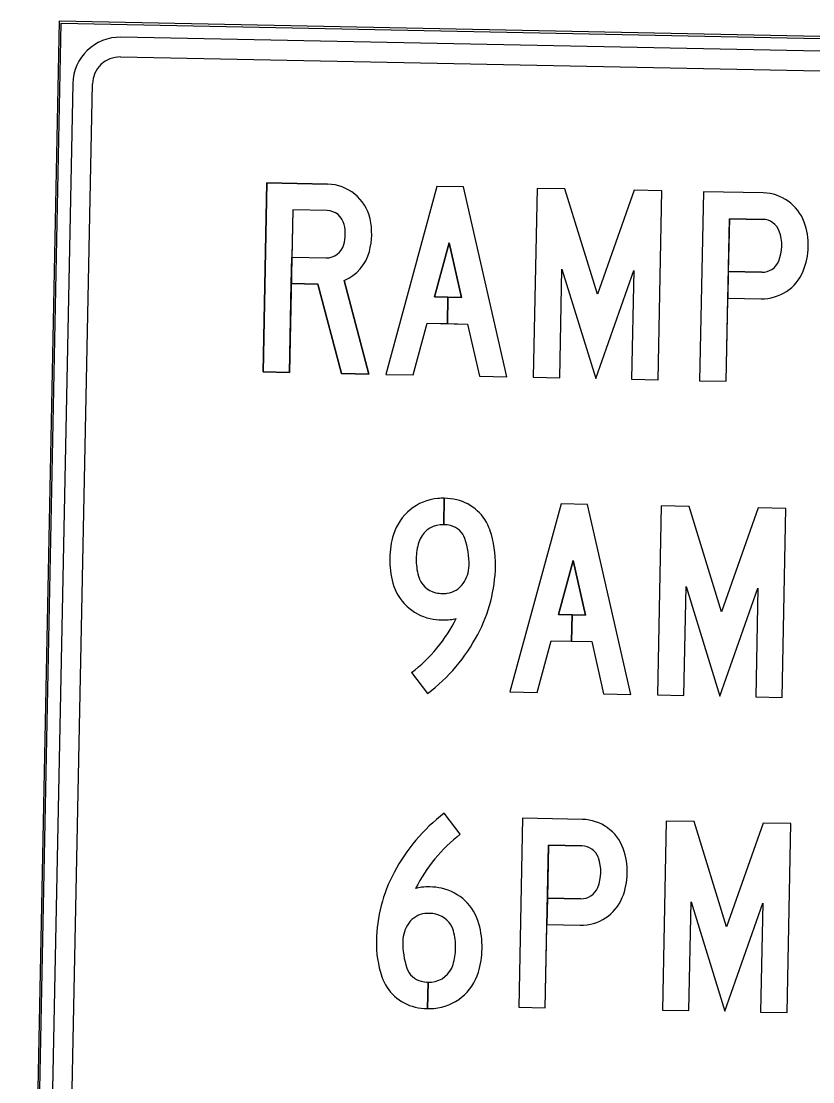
# Model space of a CAD drawing. Extents: x 331323 to 388339, y 121519 to 205315.
# Drawn here: x 367808.6 to 368138.3, y 133750.1 to 134191.9 of the extents above; entities that cross this region are included whole.
import ezdxf

# ---------------------------------------------------------------- set-up
doc = ezdxf.new("R2010")
doc.units = 0
doc.layers.add('P_MISC_TXT', color=7, linetype='Continuous')

msp = doc.modelspace()

# ---------------------------------------------------------------- linework, layer by layer
at = {"layer": 'P_MISC_TXT'}
for p, q in [((367824.42, 134191.92), (367808.58, 133404.5)), ((367824.42, 134191.92), (367808.59, 133405.33)), ((368611.84, 134176.08), (367824.42, 134191.92)), ((368611.84, 134176.08), (367824.42, 134191.92)), ((367809.41, 133405.32), (367825.22, 134191.09)), ((367825.22, 134191.09), (368611, 134175.28)), ((368585.88, 134170.45), (367850.13, 134185.25)), ((367849.96, 134177.05), (368585.72, 134162.25)), ((367830.05, 134165.97), (367815.25, 133430.21)), ((367823.45, 133430.05), (367838.25, 134165.8)), ((367936.2, 134124.04), (367910.9, 134124.55)), ((368117.68, 134120.39), (368092.75, 134120.89)), ((367935.97, 134113.02), (367935.97, 134113.02)), ((367935.58, 134093.33), (367935.58, 134093.33)), ((367935.58, 134093.33), (367935.58, 134093.33)), ((368042.32, 133859.39), (368017.39, 133859.89))]:
    msp.add_line(p, q, dxfattribs=at)
for points in [[(367910.9, 134124.55), (367909.31, 134045.82), (367920.33, 134045.6), (367921.08, 134082.6), (367932.15, 134082.38), (367941.94, 134045.16), (367953.4, 134044.93), (367943.16, 134083.87)], [(367935.97, 134113.02), (367921.7, 134113.3), (367920.33, 134045.6), (367909.31, 134045.82), (367910.9, 134124.55), (367936.2, 134124.04)], [(367935.97, 134113.02), (367921.7, 134113.3), (367920.33, 134045.6), (367909.31, 134045.82), (367910.9, 134124.55), (367936.2, 134124.04)], [(368092.75, 134120.89), (368091.17, 134042.16), (368102.19, 134041.94), (368102.89, 134076.58), (368116.79, 134076.3)], [(368117.68, 134120.39), (368092.75, 134120.89), (368091.17, 134042.16), (368102.19, 134041.94), (368103.55, 134109.64), (368117.46, 134109.36)], [(368117.68, 134120.39), (368092.75, 134120.89), (368091.17, 134042.16), (368102.19, 134041.94), (368103.55, 134109.64), (368117.46, 134109.36)], [(367935.97, 134113.02), (367921.7, 134113.3), (367921.3, 134093.62), (367935.58, 134093.33)], [(368117.46, 134109.36), (368103.55, 134109.64), (368103.11, 134087.6), (368117.02, 134087.32)], [(367943.16, 134083.87), (367953.4, 134044.93), (367941.94, 134045.16), (367932.15, 134082.38), (367921.08, 134082.6), (367921.3, 134093.62), (367935.58, 134093.33)], [(367943.16, 134083.87), (367953.4, 134044.93), (367941.94, 134045.16), (367932.15, 134082.38), (367921.08, 134082.6), (367921.3, 134093.62), (367935.58, 134093.33)], [(368117.02, 134087.32), (368103.11, 134087.6), (368102.89, 134076.58), (368116.79, 134076.3)], [(368117.02, 134087.32), (368103.11, 134087.6), (368102.89, 134076.58), (368116.79, 134076.3)], [(367984.59, 133982.16), (367984.81, 133993.18)], [(367984.81, 133993.18), (367984.59, 133982.16)], [(367984.59, 133982.16), (367984.81, 133993.18)], [(367984.81, 133993.18), (367984.59, 133982.16)], [(367971.18, 133920.56), (367977.87, 133911.81)], [(367971.18, 133920.56), (367977.87, 133911.81)], [(367971.18, 133920.56), (367977.87, 133911.81)], [(367991.46, 133853.17), (367984.77, 133861.92)], [(367991.46, 133853.17), (367984.77, 133861.92)], [(367991.46, 133853.17), (367984.77, 133861.92)], [(368017.39, 133859.89), (368015.81, 133781.16), (368026.83, 133780.94), (368027.53, 133815.58), (368041.43, 133815.3)], [(368042.32, 133859.39), (368017.39, 133859.89), (368015.81, 133781.16), (368026.83, 133780.94), (368028.19, 133848.64), (368042.1, 133848.36)], [(368042.32, 133859.39), (368017.39, 133859.89), (368015.81, 133781.16), (368026.83, 133780.94), (368028.19, 133848.64), (368042.1, 133848.36)], [(368042.1, 133848.36), (368028.19, 133848.64), (368027.75, 133826.6), (368041.65, 133826.32)], [(368041.65, 133826.32), (368027.75, 133826.6), (368027.53, 133815.58), (368041.43, 133815.3)], [(368041.65, 133826.32), (368027.75, 133826.6), (368027.53, 133815.58), (368041.43, 133815.3)], [(367978.05, 133791.57), (367977.83, 133780.55)], [(367977.83, 133780.55), (367978.05, 133791.57)], [(367978.05, 133791.57), (367977.83, 133780.55)], [(367977.83, 133780.55), (367978.05, 133791.57)]]:
    msp.add_lwpolyline(points, dxfattribs=at)
for points in [[(367977.69, 134066.1), (367994.53, 134065.76), (367999.51, 134044.01), (368010.87, 134043.78), (367992.77, 134122.9), (367981.75, 134123.12), (367960.48, 134044.79), (367971.85, 134044.56)], [(367986.33, 134076.96), (367980.67, 134077.07), (367986.79, 134099.61), (367992, 134076.84), (367986.34, 134076.96), (367986.12, 134065.93), (367994.53, 134065.76), (367999.51, 134044.01), (368010.87, 134043.78), (367992.77, 134122.9), (367981.75, 134123.12), (367960.48, 134044.79), (367971.85, 134044.56), (367977.69, 134066.1), (367986.11, 134065.93)], [(367986.33, 134076.96), (367980.67, 134077.07), (367986.79, 134099.61), (367992, 134076.84), (367986.34, 134076.96), (367986.12, 134065.93), (367994.53, 134065.76), (367999.51, 134044.01), (368010.87, 134043.78), (367992.77, 134122.9), (367981.75, 134123.12), (367960.48, 134044.79), (367971.85, 134044.56), (367977.69, 134066.1), (367986.11, 134065.93)], [(368047.87, 134043.03), (368063.74, 134088.06), (368062.83, 134042.73), (368073.85, 134042.51), (368075.43, 134121.24), (368063.83, 134121.47), (368048.58, 134078.2), (368035.08, 134122.05), (368023.48, 134122.28), (368021.89, 134043.56), (368032.91, 134043.33), (368033.82, 134088.66)], [(368047.87, 134043.03), (368063.74, 134088.06), (368062.83, 134042.73), (368073.85, 134042.51), (368075.43, 134121.24), (368063.83, 134121.47), (368048.58, 134078.2), (368035.08, 134122.05), (368023.48, 134122.28), (368021.89, 134043.56), (368032.91, 134043.33), (368033.82, 134088.66)], [(368047.87, 134043.03), (368063.74, 134088.06), (368062.83, 134042.73), (368073.85, 134042.51), (368075.43, 134121.24), (368063.83, 134121.47), (368048.58, 134078.2), (368035.08, 134122.05), (368023.48, 134122.28), (368021.89, 134043.56), (368032.91, 134043.33), (368033.82, 134088.66)], [(367992, 134076.84), (367986.79, 134099.61), (367980.67, 134077.07)], [(368029.37, 133933.81), (368046.21, 133933.47), (368051.19, 133911.71), (368062.55, 133911.48), (368044.45, 133990.6), (368033.43, 133990.82), (368012.17, 133912.49), (368023.53, 133912.26)], [(368038.02, 133944.66), (368032.35, 133944.77), (368038.47, 133967.31), (368043.68, 133944.54), (368038.02, 133944.66), (368037.8, 133933.64), (368046.21, 133933.47), (368051.19, 133911.71), (368062.55, 133911.48), (368044.45, 133990.6), (368033.43, 133990.82), (368012.17, 133912.49), (368023.53, 133912.26), (368029.37, 133933.81), (368037.79, 133933.64)], [(368038.02, 133944.66), (368032.35, 133944.77), (368038.47, 133967.31), (368043.68, 133944.54), (368038.02, 133944.66), (368037.8, 133933.64), (368046.21, 133933.47), (368051.19, 133911.71), (368062.55, 133911.48), (368044.45, 133990.6), (368033.43, 133990.82), (368012.17, 133912.49), (368023.53, 133912.26), (368029.37, 133933.81), (368037.79, 133933.64)], [(368099.55, 133910.73), (368115.42, 133955.76), (368114.51, 133910.43), (368125.53, 133910.21), (368127.12, 133988.94), (368115.51, 133989.17), (368100.26, 133945.91), (368086.76, 133989.75), (368075.16, 133989.98), (368073.57, 133911.26), (368084.59, 133911.04), (368085.51, 133956.36)], [(368099.55, 133910.73), (368115.42, 133955.76), (368114.51, 133910.43), (368125.53, 133910.21), (368127.12, 133988.94), (368115.51, 133989.17), (368100.26, 133945.91), (368086.76, 133989.75), (368075.16, 133989.98), (368073.57, 133911.26), (368084.59, 133911.04), (368085.51, 133956.36)], [(368099.55, 133910.73), (368115.42, 133955.76), (368114.51, 133910.43), (368125.53, 133910.21), (368127.12, 133988.94), (368115.51, 133989.17), (368100.26, 133945.91), (368086.76, 133989.75), (368075.16, 133989.98), (368073.57, 133911.26), (368084.59, 133911.04), (368085.51, 133956.36)], [(368043.68, 133944.54), (368038.47, 133967.31), (368032.35, 133944.77)], [(368101.62, 133779.44), (368117.49, 133824.46), (368116.58, 133779.13), (368127.6, 133778.91), (368129.18, 133857.64), (368117.58, 133857.87), (368102.33, 133814.61), (368088.83, 133858.45), (368077.22, 133858.68), (368075.64, 133779.96), (368086.66, 133779.74), (368087.57, 133825.06)], [(368101.62, 133779.44), (368117.49, 133824.46), (368116.58, 133779.13), (368127.6, 133778.91), (368129.18, 133857.64), (368117.58, 133857.87), (368102.33, 133814.61), (368088.83, 133858.45), (368077.22, 133858.68), (368075.64, 133779.96), (368086.66, 133779.74), (368087.57, 133825.06)], [(368101.62, 133779.44), (368117.49, 133824.46), (368116.58, 133779.13), (368127.6, 133778.91), (368129.18, 133857.64), (368117.58, 133857.87), (368102.33, 133814.61), (368088.83, 133858.45), (368077.22, 133858.68), (368075.64, 133779.96), (368086.66, 133779.74), (368087.57, 133825.06)]]:
    msp.add_lwpolyline(points, close=True, dxfattribs=at)
for radius in [19.69, 11.48]:
    msp.add_arc((367849.73, 134165.57), radius, 88.8472, 178.8472, dxfattribs=at)
for centre, major_axis, ratio, start_param, end_param in [((367935.82, 134105.54), (0.37, 18.5), 0.999993, 4.954755, 6.283185), ((367935.82, 134105.54), (0.37, 18.5), 0.999993, 4.954755, 6.283185), ((367935.82, 134105.54), (0.37, 18.5), 0.999993, 4.954755, 6.283185), ((368117.31, 134101.89), (0.37, 18.5), 0.999993, 5.080657, 6.283185), ((368117.31, 134101.89), (0.37, 18.5), 0.999993, 5.080657, 6.283185), ((368117.31, 134101.89), (0.37, 18.5), 0.999993, 5.080657, 6.283185), ((367935.82, 134105.54), (0.15, 7.48), 0.999993, 4.954755, 6.283185), ((367935.82, 134105.54), (0.15, 7.48), 0.999993, 4.954755, 6.283185), ((367935.82, 134105.54), (0.15, 7.48), 0.999993, 4.954755, 6.283185), ((367926.22, 134103.37), (0.57, 28.34), 0.999993, 4.470023, 4.954755), ((367926.22, 134103.37), (0.57, 28.34), 0.999993, 4.470023, 4.954755), ((367926.22, 134103.37), (0.57, 28.34), 0.999993, 4.470023, 4.954755), ((368117.31, 134101.89), (0.15, 7.48), 0.999993, 5.080657, 6.283185), ((368117.31, 134101.89), (0.15, 7.48), 0.999993, 5.080657, 6.283185), ((368117.31, 134101.89), (0.15, 7.48), 0.999993, 5.080657, 6.283185), ((368108.06, 134098.53), (0.57, 28.34), 0.999993, 4.344121, 5.080657), ((368108.06, 134098.53), (0.57, 28.34), 0.999993, 4.344121, 5.080657), ((368108.06, 134098.53), (0.57, 28.34), 0.999993, 4.344121, 5.080657), ((367926.22, 134103.37), (0.35, 17.32), 0.999993, 4.470023, 4.954755), ((367926.22, 134103.37), (0.35, 17.32), 0.999993, 4.470023, 4.954755), ((367926.22, 134103.37), (0.35, 17.32), 0.999993, 4.470023, 4.954755), ((368108.06, 134098.53), (0.35, 17.32), 0.999993, 4.344121, 5.080657), ((368108.06, 134098.53), (0.35, 17.32), 0.999993, 4.344121, 5.080657), ((368108.06, 134098.53), (0.35, 17.32), 0.999993, 4.344121, 5.080657), ((367935.73, 134100.81), (0.15, 7.48), 0.999993, 3.141593, 4.470023), ((367935.73, 134100.81), (0.15, 7.48), 0.999993, 3.141593, 4.470023), ((367935.73, 134100.81), (0.15, 7.48), 0.999993, 3.141593, 4.470023), ((367935.73, 134100.81), (0.37, 18.5), 0.999993, 3.574819, 4.470023), ((367935.73, 134100.81), (0.37, 18.5), 0.999993, 3.574819, 4.470023), ((367935.73, 134100.81), (0.37, 18.5), 0.999993, 3.574819, 4.470023), ((368117.17, 134094.8), (0.15, 7.48), 0.999993, 3.141593, 4.344121), ((368117.17, 134094.8), (0.15, 7.48), 0.999993, 3.141593, 4.344121), ((368117.17, 134094.8), (0.15, 7.48), 0.999993, 3.141593, 4.344121), ((368117.17, 134094.8), (0.37, 18.5), 0.999993, 3.141593, 4.344121), ((368117.17, 134094.8), (0.37, 18.5), 0.999993, 3.141593, 4.344121), ((368117.17, 134094.8), (0.37, 18.5), 0.999993, 3.141593, 4.344121), ((367984.03, 133971.87), (0.43, 21.29), 0.999997, 0.108137, 1.297248), ((367984.03, 133971.87), (0.43, 21.29), 0.999997, 0.108137, 1.297248), ((367984.03, 133971.87), (0.43, 21.29), 0.999997, 0.108137, 1.297248), ((367984.32, 133968.6), (0.49, 24.58), 0.999997, 6.283185, 6.391322), ((367984.32, 133968.6), (0.49, 24.58), 0.999997, 0.00008, 0.108137), ((367984.32, 133968.6), (0.49, 24.58), 0.999997, 0.00008, 0.108137), ((367984.32, 133968.6), (0.49, 24.58), 0.999997, 6.071682, 6.283185), ((367984.32, 133968.6), (0.49, 24.58), 0.999997, 6.071682, 6.283185), ((367984.32, 133968.6), (0.49, 24.58), 0.999997, 6.071682, 6.283185), ((367985.53, 133973.72), (0.39, 19.32), 0.999997, 5.056142, 6.071682), ((367985.53, 133973.72), (0.39, 19.32), 0.999997, 5.056142, 6.071682), ((367985.53, 133973.72), (0.39, 19.32), 0.999997, 5.056142, 6.071682), ((367984.03, 133971.87), (0.21, 10.27), 0.999997, 0.108137, 1.297248), ((367984.03, 133971.87), (0.21, 10.27), 0.999997, 0.108137, 1.297248), ((367984.03, 133971.87), (0.21, 10.27), 0.999997, 0.108137, 1.297248), ((367984.32, 133968.6), (0.27, 13.56), 0.999997, 6.283185, 6.391322), ((367984.32, 133968.6), (0.27, 13.56), 0.999997, 0.000145, 0.108137), ((367984.32, 133968.6), (0.27, 13.56), 0.999997, 0.000145, 0.108137), ((367984.32, 133968.6), (0.27, 13.56), 0.999997, 6.071682, 6.283185), ((367984.32, 133968.6), (0.27, 13.56), 0.999997, 6.071682, 6.283185), ((367984.32, 133968.6), (0.27, 13.56), 0.999997, 6.071682, 6.283185), ((367985.53, 133973.72), (0.17, 8.29), 0.999997, 5.056142, 6.071682), ((367985.53, 133973.72), (0.17, 8.29), 0.999997, 5.056142, 6.071682), ((367985.53, 133973.72), (0.17, 8.29), 0.999997, 5.056142, 6.071682), ((367961.92, 133965.81), (0.89, 44.21), 0.999997, 4.712389, 5.056142), ((367961.92, 133965.81), (0.89, 44.21), 0.999997, 4.712389, 5.056142), ((367961.92, 133965.81), (0.89, 44.21), 0.999997, 4.712389, 5.056142), ((367998.44, 133967.51), (0.73, 36.35), 0.999997, 1.297248, 1.570796), ((367998.44, 133967.51), (0.73, 36.35), 0.999997, 1.297248, 1.570796), ((367998.44, 133967.51), (0.73, 36.35), 0.999997, 1.297248, 1.570796), ((367961.92, 133965.81), (0.67, 33.19), 0.999997, 4.712389, 5.056142), ((367961.92, 133965.81), (0.67, 33.19), 0.999997, 4.712389, 5.056142), ((367961.92, 133965.81), (0.67, 33.19), 0.999997, 4.712389, 5.056142), ((367998.44, 133967.51), (0.51, 25.33), 0.999997, 1.297248, 1.570796), ((367998.44, 133967.51), (0.51, 25.33), 0.999997, 1.297248, 1.570796), ((367998.44, 133967.51), (0.51, 25.33), 0.999997, 1.297248, 1.570796), ((367998.44, 133967.51), (0.73, 36.35), 0.999997, 1.570796, 1.861127), ((367998.44, 133967.51), (0.73, 36.35), 0.999997, 1.570796, 1.861127), ((367998.44, 133967.51), (0.73, 36.35), 0.999997, 1.570796, 1.861127), ((367998.44, 133967.51), (0.51, 25.33), 0.999997, 1.570796, 1.861127), ((367998.44, 133967.51), (0.51, 25.33), 0.999997, 1.570796, 1.861127), ((367998.44, 133967.51), (0.51, 25.33), 0.999997, 1.570796, 1.861127), ((367981.54, 133965.41), (0.27, 13.57), 0.999997, 4.119763, 4.712389), ((367981.54, 133965.41), (0.27, 13.57), 0.999997, 4.119763, 4.712389), ((367981.54, 133965.41), (0.27, 13.57), 0.999997, 4.119763, 4.712389), ((367942.66, 133966.19), (1.28, 63.48), 0.999997, 4.245418, 4.712389), ((367942.66, 133966.19), (1.28, 63.48), 0.999997, 4.245418, 4.712389), ((367942.66, 133966.19), (1.28, 63.48), 0.999997, 4.245418, 4.712389), ((367983.47, 133963.37), (0.42, 20.81), 0.999997, 1.861127, 2.942717), ((367983.47, 133963.37), (0.42, 20.81), 0.999997, 1.861127, 2.942717), ((367983.47, 133963.37), (0.42, 20.81), 0.999997, 1.861127, 2.942717), ((367983.47, 133963.37), (0.2, 9.79), 0.999997, 1.861127, 2.942717), ((367983.47, 133963.37), (0.2, 9.79), 0.999997, 1.861127, 2.942717), ((367983.47, 133963.37), (0.2, 9.79), 0.999997, 1.861127, 2.942717), ((367984.76, 133963.14), (0.19, 9.63), 0.999997, 3.283092, 4.119763), ((367984.76, 133963.14), (0.19, 9.63), 0.999997, 3.283092, 4.119763), ((367984.76, 133963.14), (0.19, 9.63), 0.999997, 3.283092, 4.119763), ((367984.29, 133967.04), (0.27, 13.56), 0.999997, 2.942717, 3.141593), ((367984.29, 133967.04), (0.27, 13.56), 0.999997, 2.942717, 3.141593), ((367984.29, 133967.04), (0.27, 13.56), 0.999997, 2.942717, 3.141593), ((367984.29, 133967.04), (0.27, 13.56), 0.999997, 3.141593, 3.283092), ((367984.29, 133967.04), (0.27, 13.56), 0.999997, 3.141593, 3.283092), ((367984.29, 133967.04), (0.27, 13.56), 0.999997, 3.141593, 3.283092), ((367931.95, 133971.86), (1.3, 64.56), 0.999997, 3.814505, 4.270966), ((367931.95, 133971.86), (1.3, 64.56), 0.999997, 3.814505, 4.270966), ((367931.95, 133971.86), (1.3, 64.56), 0.999997, 3.814505, 4.270966), ((367984.29, 133967.04), (0.49, 24.58), 0.999997, 2.942717, 3.141593), ((367984.29, 133967.04), (0.49, 24.58), 0.999997, 2.942717, 3.141593), ((367984.29, 133967.04), (0.49, 24.58), 0.999997, 2.942717, 3.141593), ((367984.29, 133967.04), (0.49, 24.58), 0.999997, 3.141593, 3.283092), ((367984.29, 133967.04), (0.49, 24.58), 0.999997, 3.141593, 3.283092), ((367984.29, 133967.04), (0.49, 24.58), 0.999997, 3.141593, 3.283092), ((367984.76, 133963.14), (0.42, 20.65), 0.999997, 3.283092, 3.40662), ((367984.76, 133963.14), (0.42, 20.65), 0.999997, 3.283092, 3.40662), ((367984.76, 133963.14), (0.42, 20.65), 0.999997, 3.283092, 3.40662), ((367931.95, 133971.86), (1.52, 75.59), 0.999997, 3.814505, 4.245418), ((367931.95, 133971.86), (1.52, 75.59), 0.999997, 3.814505, 4.245418), ((367931.95, 133971.86), (1.52, 75.59), 0.999997, 3.814505, 4.245418), ((368030.69, 133801.87), (1.52, 75.59), 0.999995, 0.672912, 1.103825), ((368030.69, 133801.87), (1.52, 75.59), 0.999995, 0.672912, 1.103825), ((368030.69, 133801.87), (1.52, 75.59), 0.999995, 0.672912, 1.103825), ((368041.95, 133840.89), (0.37, 18.5), 0.999995, 5.080657, 6.283185), ((368041.95, 133840.89), (0.37, 18.5), 0.999995, 5.080657, 6.283185), ((368041.95, 133840.89), (0.37, 18.5), 0.999995, 5.080657, 6.283185), ((368030.69, 133801.87), (1.3, 64.56), 0.999995, 0.672912, 1.129373), ((368030.69, 133801.87), (1.3, 64.56), 0.999995, 0.672912, 1.129373), ((368030.69, 133801.87), (1.3, 64.56), 0.999995, 0.672912, 1.129373), ((368041.95, 133840.89), (0.15, 7.48), 0.999995, 5.080657, 6.283185), ((368041.95, 133840.89), (0.15, 7.48), 0.999995, 5.080657, 6.283185), ((368041.95, 133840.89), (0.15, 7.48), 0.999995, 5.080657, 6.283185), ((368032.69, 133837.53), (0.57, 28.34), 0.999995, 4.344121, 5.080657), ((368032.69, 133837.53), (0.57, 28.34), 0.999995, 4.344121, 5.080657), ((368032.69, 133837.53), (0.57, 28.34), 0.999995, 4.344121, 5.080657), ((368032.69, 133837.53), (0.35, 17.32), 0.999995, 4.344121, 5.080657), ((368032.69, 133837.53), (0.35, 17.32), 0.999995, 4.344121, 5.080657), ((368032.69, 133837.53), (0.35, 17.32), 0.999995, 4.344121, 5.080657), ((368019.98, 133807.54), (1.28, 63.48), 0.999995, 1.103825, 1.570796), ((368019.98, 133807.54), (1.28, 63.48), 0.999995, 1.103825, 1.570796), ((368019.98, 133807.54), (1.28, 63.48), 0.999995, 1.103825, 1.570796), ((367977.88, 133810.59), (0.42, 20.65), 0.999995, 0.141499, 0.265027), ((367977.88, 133810.59), (0.42, 20.65), 0.999995, 0.141499, 0.265027), ((367977.88, 133810.59), (0.42, 20.65), 0.999995, 0.141499, 0.265027), ((367978.35, 133806.68), (0.49, 24.58), 0.999995, 6.283185, 6.424685), ((367978.35, 133806.68), (0.49, 24.58), 0.999995, 6.283185, 6.424685), ((367978.35, 133806.68), (0.49, 24.58), 0.999995, 6.283185, 6.424685), ((367978.35, 133806.68), (0.49, 24.58), 0.999995, 6.08431, 6.283185), ((367978.35, 133806.68), (0.49, 24.58), 0.999995, 6.08431, 6.283185), ((367978.35, 133806.68), (0.49, 24.58), 0.999995, 6.08431, 6.283185), ((367979.17, 133810.36), (0.42, 20.81), 0.999995, 5.002719, 6.08431), ((367979.17, 133810.36), (0.42, 20.81), 0.999995, 5.002719, 6.08431), ((367979.17, 133810.36), (0.42, 20.81), 0.999995, 5.002719, 6.08431), ((368041.8, 133833.8), (0.15, 7.48), 0.999995, 3.141593, 4.344121), ((368041.8, 133833.8), (0.15, 7.48), 0.999995, 3.141593, 4.344121), ((368041.8, 133833.8), (0.15, 7.48), 0.999995, 3.141593, 4.344121), ((368041.8, 133833.8), (0.37, 18.5), 0.999995, 3.141593, 4.344121), ((368041.8, 133833.8), (0.37, 18.5), 0.999995, 3.141593, 4.344121), ((368041.8, 133833.8), (0.37, 18.5), 0.999995, 3.141593, 4.344121), ((367981.1, 133808.32), (0.27, 13.57), 0.999995, 0.97817, 1.570796), ((367981.1, 133808.32), (0.27, 13.57), 0.999995, 0.97817, 1.570796), ((367981.1, 133808.32), (0.27, 13.57), 0.999995, 0.97817, 1.570796), ((367977.88, 133810.59), (0.19, 9.63), 0.999995, 0.141499, 0.97817), ((367977.88, 133810.59), (0.19, 9.63), 0.999995, 0.141499, 0.97817), ((367977.88, 133810.59), (0.19, 9.63), 0.999995, 0.141499, 0.97817), ((367978.35, 133806.68), (0.27, 13.56), 0.999995, 6.283185, 6.424685), ((367978.35, 133806.68), (0.27, 13.56), 0.999995, 6.283185, 6.424685), ((367978.35, 133806.68), (0.27, 13.56), 0.999995, 6.283185, 6.424685), ((367978.35, 133806.68), (0.27, 13.56), 0.999995, 6.08431, 6.283185), ((367978.35, 133806.68), (0.27, 13.56), 0.999995, 6.08431, 6.283185), ((367978.35, 133806.68), (0.27, 13.56), 0.999995, 6.08431, 6.283185), ((367979.17, 133810.36), (0.2, 9.79), 0.999995, 5.002719, 6.08431), ((367979.17, 133810.36), (0.2, 9.79), 0.999995, 5.002719, 6.08431), ((367979.17, 133810.36), (0.2, 9.79), 0.999995, 5.002719, 6.08431), ((367964.2, 133806.21), (0.73, 36.35), 0.999995, 4.712389, 5.002719), ((367964.2, 133806.21), (0.73, 36.35), 0.999995, 4.712389, 5.002719), ((367964.2, 133806.21), (0.73, 36.35), 0.999995, 4.712389, 5.002719), ((367964.2, 133806.21), (0.51, 25.33), 0.999995, 4.712389, 5.002719), ((367964.2, 133806.21), (0.51, 25.33), 0.999995, 4.712389, 5.002719), ((367964.2, 133806.21), (0.51, 25.33), 0.999995, 4.712389, 5.002719), ((368000.72, 133807.92), (0.89, 44.21), 0.999995, 1.570796, 1.91455), ((368000.72, 133807.92), (0.89, 44.21), 0.999995, 1.570796, 1.91455), ((368000.72, 133807.92), (0.89, 44.21), 0.999995, 1.570796, 1.91455), ((368000.72, 133807.92), (0.67, 33.19), 0.999995, 1.570796, 1.91455), ((368000.72, 133807.92), (0.67, 33.19), 0.999995, 1.570796, 1.91455), ((368000.72, 133807.92), (0.67, 33.19), 0.999995, 1.570796, 1.91455), ((367964.2, 133806.21), (0.51, 25.33), 0.999995, 4.43884, 4.712389), ((367964.2, 133806.21), (0.51, 25.33), 0.999995, 4.43884, 4.712389), ((367964.2, 133806.21), (0.51, 25.33), 0.999995, 4.43884, 4.712389), ((367964.2, 133806.21), (0.73, 36.35), 0.999995, 4.43884, 4.712389), ((367964.2, 133806.21), (0.73, 36.35), 0.999995, 4.43884, 4.712389), ((367964.2, 133806.21), (0.73, 36.35), 0.999995, 4.43884, 4.712389), ((367978.61, 133801.85), (0.21, 10.27), 0.999995, 3.24973, 4.43884), ((367978.61, 133801.85), (0.21, 10.27), 0.999995, 3.24973, 4.43884), ((367978.61, 133801.85), (0.21, 10.27), 0.999995, 3.24973, 4.43884), ((367977.11, 133800), (0.39, 19.32), 0.999995, 1.91455, 2.930089), ((367977.11, 133800), (0.39, 19.32), 0.999995, 1.91455, 2.930089), ((367977.11, 133800), (0.39, 19.32), 0.999995, 1.91455, 2.930089), ((367977.11, 133800), (0.17, 8.29), 0.999995, 1.91455, 2.930089), ((367977.11, 133800), (0.17, 8.29), 0.999995, 1.91455, 2.930089), ((367977.11, 133800), (0.17, 8.29), 0.999995, 1.91455, 2.930089), ((367978.61, 133801.85), (0.43, 21.29), 0.999995, 3.24973, 4.43884), ((367978.61, 133801.85), (0.43, 21.29), 0.999995, 3.24973, 4.43884), ((367978.61, 133801.85), (0.43, 21.29), 0.999995, 3.24973, 4.43884), ((367978.32, 133805.13), (0.27, 13.56), 0.999995, 2.930089, 3.141593), ((367978.32, 133805.13), (0.27, 13.56), 0.999995, 2.930089, 3.141593), ((367978.32, 133805.13), (0.27, 13.56), 0.999995, 2.930089, 3.141593), ((367978.32, 133805.13), (0.27, 13.56), 0.999995, 3.141593, 3.24973), ((367978.32, 133805.13), (0.27, 13.56), 0.999995, 3.141738, 3.24973), ((367978.32, 133805.13), (0.27, 13.56), 0.999995, 3.141738, 3.24973), ((367978.32, 133805.13), (0.49, 24.58), 0.999995, 2.930089, 3.141593), ((367978.32, 133805.13), (0.49, 24.58), 0.999995, 2.930089, 3.141593), ((367978.32, 133805.13), (0.49, 24.58), 0.999995, 2.930089, 3.141593), ((367978.32, 133805.13), (0.49, 24.58), 0.999995, 3.141593, 3.24973), ((367978.32, 133805.13), (0.49, 24.58), 0.999995, 3.141673, 3.24973), ((367978.32, 133805.13), (0.49, 24.58), 0.999995, 3.141673, 3.24973)]:
    msp.add_ellipse(centre, major_axis=major_axis, ratio=ratio, start_param=start_param, end_param=end_param, dxfattribs=at)

doc.saveas('drawing.dxf')
